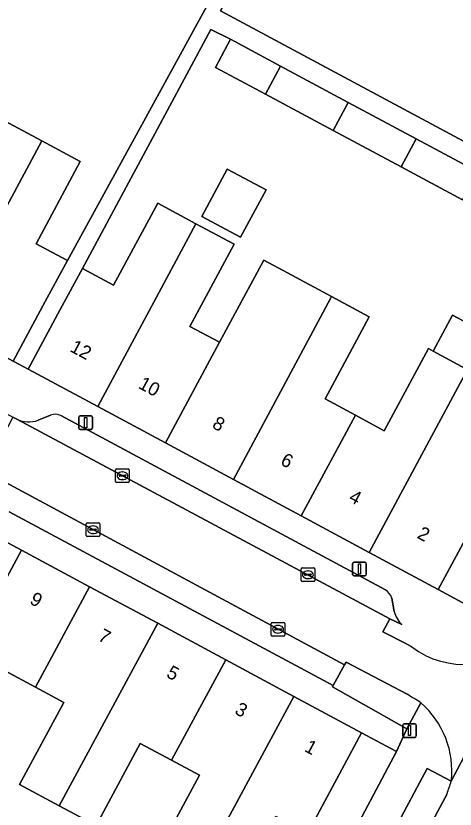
# Model space of a CAD drawing. Extents: x 159262 to 160143, y 383399 to 384319.
# Drawn here: x 159889 to 159921.4, y 383816.3 to 383874.8 of the extents above; entities that cross this region are included whole.
import ezdxf

# ---------------------------------------------------------------- set-up
doc = ezdxf.new("R2010")
doc.units = 0
for name, color, linetype in [('IMGEO_Erf', 7, 'Continuous'), ('IMGEO_Groenvoorziening', 7, 'Continuous'), ('IMGEO_Kolk', 7, 'Continuous'), ('IMGEO_Lichtmast', 7, 'Continuous'), ('IMGEO_Pand', 7, 'Continuous'), ('IMGEO_Pand_nummerreeks', 7, 'Continuous'), ('IMGEO_Parkeervlak_open', 7, 'Continuous'), ('IMGEO_Rijbaan_lokaal_open', 7, 'Continuous'), ('IMGEO_Voetpad_open', 7, 'Continuous')]:
    doc.layers.add(name, color=color, linetype=linetype)

msp = doc.modelspace()

# ---------------------------------------------------------------- linework, layer by layer
at = {"layer": 'IMGEO_Erf'}
for points in [[(159909.548, 383885.447), (159904.065, 383875.23), (159927.395, 383862.71), (159928.621, 383864.996), (159923.512, 383867.736), (159925.028, 383870.561), (159926.458, 383873.225), (159931.611, 383870.461), (159932.921, 383872.903)], [(159905.549, 383858.51), (159902.691, 383860.048), (159904.575, 383863.548), (159907.433, 383862.01)], [(159917.055, 383820.574), (159914.461, 383821.96), (159910.498, 383814.534), (159908.155, 383815.782), (159904.902, 383809.733), (159900.891, 383802.274), (159903.358, 383800.95), (159901.765, 383797.983), (159904.335, 383796.618)]]:
    msp.add_lwpolyline(points, close=True, dxfattribs=at)
for points in [[(159873.658, 383874.885), (159870.402, 383868.825), (159872.661, 383867.612), (159875.042, 383872.055), (159877.256, 383870.868), (159878.125, 383872.486), (159880.905, 383870.991), (159883.745, 383869.465), (159880.489, 383863.405), (159882.654, 383862.242), (159884.857, 383861.057), (159888.114, 383867.117), (159890.899, 383865.62), (159893.743, 383864.092), (159890.486, 383858.032), (159892.79, 383856.809), (159904.193, 383877.652)], [(159921.915, 383861.273), (159917.393, 383863.698), (159912.383, 383866.385), (159907.381, 383869.068), (159903.698, 383871.043), (159904.81, 383873.116), (159903.366, 383873.832), (159893.897, 383856.219), (159896.191, 383854.969), (159899.449, 383861.027), (159902.259, 383859.516), (159905.085, 383857.995), (159901.826, 383851.937), (159904.01, 383850.763), (159907.258, 383856.823), (159909.012, 383855.883), (159912.264, 383854.133), (159915.035, 383852.642), (159911.777, 383846.584), (159914.014, 383845.379), (159916.136, 383844.238), (159919.395, 383850.296), (159919.735, 383850.113), (159921.166, 383852.773), (159923.577, 383851.476)], [(159924.107, 383839.959), (159920.111, 383832.524), (159922.785, 383831.084)], [(159899.258, 383812.769), (159902.516, 383818.828), (159900.471, 383819.928), (159898.165, 383821.167), (159894.908, 383815.108), (159892.192, 383816.567), (159889.272, 383818.138), (159892.53, 383824.197), (159890.438, 383825.321), (159888.163, 383826.545), (159884.905, 383820.486), (159882.159, 383821.962), (159879.293, 383823.502), (159882.545, 383829.552), (159880.248, 383830.787), (159871.294, 383814.131)]]:
    msp.add_lwpolyline(points, dxfattribs=at)
at = {"layer": 'IMGEO_Groenvoorziening'}
for points in [[(159913.325, 383827.179), (159913.206, 383826.962), (159912.378, 383825.451), (159912.321, 383825.347), (159917.816, 383822.24), (159918.843, 383824.178)], [(159917.827, 383824.801), (159913.325, 383827.179)], [(159921.075, 383818.384), (159919.299, 383819.325), (159916.438, 383813.949), (159916.513, 383813.63)], [(159918.477, 383813.146), (159920.767, 383817.458)]]:
    msp.add_lwpolyline(points, dxfattribs=at)
for centre, radius, start, end in [((159828.558, 383678.08), 171.744, 58.28503, 58.68263), ((159895.45, 383826.393), 26.848, 340.56081, 342.64356)]:
    msp.add_arc(centre, radius, start, end, dxfattribs=at)
at = {"layer": 'IMGEO_Kolk'}
for p, q in [((159896.348, 383840.495), (159896.348, 383841.347)), ((159896.423, 383841.421), (159897.275, 383841.421)), ((159896.836, 383841.201), (159896.861, 383841.201)), ((159897.349, 383841.347), (159897.349, 383840.495)), ((159896.607, 383840.915), (159896.607, 383840.927)), ((159897.045, 383840.878), (159896.647, 383840.878)), ((159896.65, 383840.964), (159897.048, 383840.964)), ((159896.859, 383840.641), (159896.834, 383840.641)), ((159897.091, 383840.927), (159897.091, 383840.915)), ((159897.275, 383840.421), (159896.423, 383840.421)), ((159894.177, 383836.513), (159894.177, 383837.365)), ((159894.252, 383837.439), (159895.104, 383837.439)), ((159894.665, 383837.219), (159894.69, 383837.219)), ((159895.178, 383837.365), (159895.178, 383836.513)), ((159894.436, 383836.933), (159894.436, 383836.945)), ((159894.874, 383836.896), (159894.476, 383836.896)), ((159894.479, 383836.982), (159894.877, 383836.982)), ((159894.688, 383836.659), (159894.663, 383836.659)), ((159894.92, 383836.945), (159894.92, 383836.933)), ((159895.104, 383836.439), (159894.252, 383836.439)), ((159910.014, 383833.192), (159910.014, 383834.044)), ((159910.089, 383834.118), (159910.941, 383834.118)), ((159910.273, 383833.612), (159910.273, 383833.624)), ((159910.316, 383833.661), (159910.714, 383833.661)), ((159910.502, 383833.898), (159910.527, 383833.898)), ((159910.757, 383833.624), (159910.757, 383833.612)), ((159911.015, 383834.044), (159911.015, 383833.192)), ((159910.941, 383833.118), (159910.089, 383833.118)), ((159910.711, 383833.575), (159910.313, 383833.575)), ((159910.525, 383833.338), (159910.5, 383833.338)), ((159907.894, 383830.092), (159908.746, 383830.092)), ((159907.819, 383829.166), (159907.819, 383830.018)), ((159908.078, 383829.586), (159908.078, 383829.598)), ((159908.516, 383829.549), (159908.118, 383829.549)), ((159908.121, 383829.635), (159908.519, 383829.635)), ((159908.307, 383829.872), (159908.332, 383829.872)), ((159908.562, 383829.598), (159908.562, 383829.586)), ((159908.82, 383830.018), (159908.82, 383829.166)), ((159908.746, 383829.092), (159907.894, 383829.092)), ((159908.33, 383829.312), (159908.305, 383829.312))]:
    msp.add_line(p, q, dxfattribs=at)
for points in [[(159896.348, 383840.495), (159896.348, 383841.347)], [(159896.423, 383841.421), (159897.275, 383841.421)], [(159897.349, 383841.347), (159897.349, 383840.495)], [(159897.275, 383840.421), (159896.423, 383840.421)], [(159894.177, 383836.513), (159894.177, 383837.365)], [(159894.252, 383837.439), (159895.104, 383837.439)], [(159895.178, 383837.365), (159895.178, 383836.513)], [(159895.104, 383836.439), (159894.252, 383836.439)], [(159910.014, 383833.192), (159910.014, 383834.044)], [(159910.089, 383834.118), (159910.941, 383834.118)], [(159911.015, 383834.044), (159911.015, 383833.192)], [(159910.941, 383833.118), (159910.089, 383833.118)], [(159907.894, 383830.092), (159908.746, 383830.092)], [(159907.819, 383829.166), (159907.819, 383830.018)], [(159908.82, 383830.018), (159908.82, 383829.166)], [(159908.746, 383829.092), (159907.894, 383829.092)]]:
    msp.add_lwpolyline(points, dxfattribs=at)
for centre, radius, start, end in [((159896.425, 383841.345), 0.0765, 91.55205, 178.44795), ((159896.425, 383841.345), 0.0765, 91.55205, 178.44795), ((159897.273, 383841.345), 0.0765, 1.55205, 88.44795), ((159897.273, 383841.345), 0.0765, 1.55205, 88.44795), ((159896.647, 383840.924), 0.0403, 85.87752, 175.75265), ((159896.644, 383840.914), 0.0366, 178.93798, 274.71019), ((159897.048, 383840.921), 0.043, 264.86636, 352.45326), ((159897.052, 383840.926), 0.0386, 1.73085, 96.63898), ((159896.425, 383840.497), 0.0765, 181.55205, 268.44795), ((159896.425, 383840.497), 0.0765, 181.55205, 268.44795), ((159897.273, 383840.497), 0.0765, 271.55205, 358.44795), ((159897.273, 383840.497), 0.0765, 271.55205, 358.44795), ((159894.254, 383837.363), 0.0765, 91.55205, 178.44795), ((159894.254, 383837.363), 0.0765, 91.55205, 178.44795), ((159895.102, 383837.363), 0.0765, 1.55205, 88.44795), ((159895.102, 383837.363), 0.0765, 1.55205, 88.44795), ((159894.254, 383836.515), 0.0765, 181.55205, 268.44795), ((159894.254, 383836.515), 0.0765, 181.55205, 268.44795), ((159894.476, 383836.942), 0.0403, 85.87752, 175.75265), ((159894.473, 383836.932), 0.0366, 178.93798, 274.71019), ((159894.877, 383836.939), 0.043, 264.86636, 352.45326), ((159894.881, 383836.944), 0.0386, 1.73085, 96.63898), ((159895.102, 383836.515), 0.0765, 271.55205, 358.44795), ((159895.102, 383836.515), 0.0765, 271.55205, 358.44795), ((159910.091, 383834.042), 0.0765, 91.55205, 178.44795), ((159910.091, 383834.042), 0.0765, 91.55205, 178.44795), ((159910.313, 383833.621), 0.0403, 85.87752, 175.75265), ((159910.31, 383833.611), 0.0366, 178.93798, 274.71019), ((159910.714, 383833.618), 0.043, 264.86636, 352.45326), ((159910.718, 383833.623), 0.0386, 1.73085, 96.63898), ((159910.939, 383834.042), 0.0765, 1.55205, 88.44795), ((159910.939, 383834.042), 0.0765, 1.55205, 88.44795), ((159910.091, 383833.194), 0.0765, 181.55205, 268.44795), ((159910.091, 383833.194), 0.0765, 181.55205, 268.44795), ((159910.939, 383833.194), 0.0765, 271.55205, 358.44795), ((159910.939, 383833.194), 0.0765, 271.55205, 358.44795), ((159907.896, 383830.016), 0.0765, 91.55205, 178.44795), ((159907.896, 383830.016), 0.0765, 91.55205, 178.44795), ((159908.744, 383830.016), 0.0765, 1.55205, 88.44795), ((159908.744, 383830.016), 0.0765, 1.55205, 88.44795), ((159908.118, 383829.595), 0.0403, 85.87752, 175.75265), ((159908.115, 383829.585), 0.0366, 178.93798, 274.71019), ((159908.519, 383829.592), 0.043, 264.86636, 352.45326), ((159908.523, 383829.597), 0.0386, 1.73085, 96.63898), ((159907.896, 383829.168), 0.0765, 181.55205, 268.44795), ((159907.896, 383829.168), 0.0765, 181.55205, 268.44795), ((159908.744, 383829.168), 0.0765, 271.55205, 358.44795), ((159908.744, 383829.168), 0.0765, 271.55205, 358.44795)]:
    msp.add_arc(centre, radius, start, end, dxfattribs=at)
for centre, major_axis, ratio, start_param, end_param in [((159896.835, 383840.921), (-0.387, 0.002), 0.722429, 4.712389, 7.853982), ((159896.86, 383840.921), (-0.39, 0.002), 0.717154, 1.570796, 4.712389), ((159894.664, 383836.939), (-0.387, 0.002), 0.722429, 4.712389, 7.853982), ((159894.689, 383836.939), (-0.39, 0.002), 0.717154, 1.570796, 4.712389), ((159910.501, 383833.618), (-0.387, 0.002), 0.722429, 4.712389, 7.853982), ((159910.526, 383833.618), (-0.39, 0.002), 0.717154, 1.570796, 4.712389), ((159908.306, 383829.592), (-0.387, 0.002), 0.722429, 4.712389, 7.853982), ((159908.331, 383829.592), (-0.39, 0.002), 0.717154, 1.570796, 4.712389)]:
    msp.add_ellipse(centre, major_axis=major_axis, ratio=ratio, start_param=start_param, end_param=end_param, dxfattribs=at)
at = {"layer": 'IMGEO_Lichtmast'}
for p, q in [((159893.743, 383845.338), (159894.533, 383845.338)), ((159894.533, 383845.338), (159893.743, 383845.338)), ((159893.643, 383844.438), (159893.643, 383845.238)), ((159893.643, 383845.238), (159893.643, 383844.438)), ((159894.633, 383845.238), (159894.633, 383844.438)), ((159894.633, 383844.438), (159894.633, 383845.238)), ((159894.533, 383844.338), (159893.743, 383844.338)), ((159893.743, 383844.338), (159894.533, 383844.338)), ((159913.813, 383833.64), (159913.813, 383834.44)), ((159913.813, 383834.44), (159913.813, 383833.64)), ((159913.913, 383834.54), (159914.703, 383834.54)), ((159914.703, 383834.54), (159913.913, 383834.54)), ((159914.803, 383834.44), (159914.803, 383833.64)), ((159914.803, 383833.64), (159914.803, 383834.44)), ((159914.703, 383833.54), (159913.913, 383833.54)), ((159913.913, 383833.54), (159914.703, 383833.54)), ((159917.501, 383821.721), (159917.501, 383822.521)), ((159917.501, 383822.521), (159917.501, 383821.721)), ((159917.601, 383822.621), (159918.391, 383822.621)), ((159918.391, 383822.621), (159917.601, 383822.621)), ((159918.491, 383822.521), (159918.491, 383821.721)), ((159918.491, 383821.721), (159918.491, 383822.521)), ((159918.391, 383821.621), (159917.601, 383821.621)), ((159917.601, 383821.621), (159918.391, 383821.621))]:
    msp.add_line(p, q, dxfattribs=at)
for points in [[(159894.063, 383845.213), (159894.213, 383845.213), (159894.213, 383844.463), (159894.063, 383844.463), (159894.063, 383845.213)], [(159914.233, 383834.415), (159914.383, 383834.415), (159914.383, 383833.665), (159914.233, 383833.665), (159914.233, 383834.415)], [(159917.921, 383822.496), (159918.071, 383822.496), (159918.071, 383821.746), (159917.921, 383821.746), (159917.921, 383822.496)]]:
    msp.add_lwpolyline(points, dxfattribs=at)
for centre, start, end in [((159893.743, 383845.238), 90, 180), ((159893.743, 383845.238), 90, 180), ((159894.533, 383845.238), 0, 90), ((159894.533, 383845.238), 360, 90), ((159893.743, 383844.438), 180, 270), ((159893.743, 383844.438), 180, 270), ((159894.533, 383844.438), 270, 0), ((159894.533, 383844.438), 270, 0), ((159913.913, 383834.44), 90, 180), ((159913.913, 383834.44), 90, 180), ((159914.703, 383834.44), 0, 90), ((159914.703, 383834.44), 360, 90), ((159913.913, 383833.64), 180, 270), ((159913.913, 383833.64), 180, 270), ((159914.703, 383833.64), 270, 0), ((159914.703, 383833.64), 270, 0), ((159917.601, 383822.521), 90, 180), ((159917.601, 383822.521), 90, 180), ((159918.391, 383822.521), 0, 90), ((159918.391, 383822.521), 360, 90), ((159917.601, 383821.721), 180, 270), ((159917.601, 383821.721), 180, 270), ((159918.391, 383821.721), 270, 0), ((159918.391, 383821.721), 270, 0)]:
    msp.add_arc(centre, 0.1, start, end, dxfattribs=at)
at = {"layer": 'IMGEO_Pand'}
for points in [[(159908.492, 383871.141), (159904.81, 383873.116), (159903.698, 383871.043), (159907.381, 383869.068)], [(159908.492, 383871.141), (159907.381, 383869.068), (159912.383, 383866.385), (159913.494, 383868.458)], [(159913.494, 383868.458), (159912.383, 383866.385), (159917.393, 383863.698), (159918.504, 383865.771)], [(159890.899, 383865.62), (159888.114, 383867.117), (159884.857, 383861.057), (159882.654, 383862.242), (159878.674, 383854.813), (159883.67, 383852.127)], [(159918.504, 383865.771), (159917.393, 383863.698), (159921.915, 383861.273), (159923.027, 383863.346)], [(159890.486, 383858.032), (159893.743, 383864.092), (159890.899, 383865.62), (159883.67, 383852.127), (159888.807, 383849.364), (159891.161, 383853.78), (159892.79, 383856.809)], [(159902.691, 383860.048), (159905.549, 383858.51), (159907.433, 383862.01), (159904.575, 383863.548)], [(159902.259, 383859.516), (159899.449, 383861.027), (159896.191, 383854.969), (159893.897, 383856.219), (159892.268, 383853.189), (159889.903, 383848.788), (159895.027, 383846.029)], [(159901.826, 383851.937), (159905.085, 383857.995), (159902.259, 383859.516), (159895.027, 383846.029), (159900.029, 383843.337), (159904.01, 383850.763)], [(159912.19, 383853.996), (159912.264, 383854.133), (159909.012, 383855.883), (159907.258, 383856.823), (159904.01, 383850.763), (159900.029, 383843.337), (159905.03, 383840.644)], [(159911.777, 383846.584), (159915.035, 383852.642), (159912.264, 383854.133), (159912.19, 383853.996), (159905.03, 383840.644), (159910.031, 383837.951), (159914.014, 383845.379)], [(159923.577, 383851.476), (159921.166, 383852.773), (159919.735, 383850.113), (159922.15, 383848.814)], [(159922.267, 383848.751), (159922.15, 383848.814), (159919.735, 383850.113), (159919.395, 383850.296), (159916.136, 383844.238), (159914.014, 383845.379), (159910.031, 383837.951), (159915.033, 383835.258)], [(159927.988, 383845.08), (159924.813, 383846.788), (159925.06, 383847.248), (159924.28, 383847.668), (159922.267, 383848.751), (159915.033, 383835.258), (159920.111, 383832.524), (159924.107, 383839.959), (159924.98, 383839.49)], [(159889.412, 383835.428), (159884.237, 383838.21), (159881.872, 383833.808), (159880.248, 383830.787), (159882.545, 383829.552), (159879.293, 383823.502), (159882.159, 383821.962)], [(159894.429, 383832.73), (159889.412, 383835.428), (159882.159, 383821.962), (159884.905, 383820.486), (159888.163, 383826.545), (159890.438, 383825.321)], [(159899.446, 383830.033), (159894.429, 383832.73), (159890.438, 383825.321), (159892.53, 383824.197), (159889.272, 383818.138), (159892.192, 383816.567)], [(159904.462, 383827.336), (159899.446, 383830.033), (159892.192, 383816.567), (159894.908, 383815.108), (159898.165, 383821.167), (159900.471, 383819.928)], [(159909.479, 383824.639), (159904.462, 383827.336), (159900.471, 383819.928), (159902.516, 383818.828), (159899.258, 383812.769), (159900.5, 383812.101), (159902.022, 383811.283), (159902.225, 383811.174)], [(159914.461, 383821.96), (159909.479, 383824.639), (159902.225, 383811.174), (159904.902, 383809.733), (159908.155, 383815.782), (159910.498, 383814.534)]]:
    msp.add_lwpolyline(points, close=True, dxfattribs=at)
at = {"layer": 'IMGEO_Parkeervlak_open'}
for points in [[(159891.547, 383845.393), (159890.628, 383845.022)], [(159916.229, 383832.499), (159892.317, 383845.353)], [(159889.056, 383845.096), (159916.565, 383830.352), (159917.442, 383829.942)], [(159888.497, 383838.27), (159912.378, 383825.451), (159913.206, 383826.962), (159886.911, 383841.123)], [(159916.877, 383830.907), (159916.69, 383831.9)]]:
    msp.add_lwpolyline(points, dxfattribs=at)
for centre, radius, start, end in [((159891.885, 383844.462), 0.991, 64.12112, 109.93141), ((159889.925, 383846.825), 1.935, 243.31364, 291.29608), ((159915.678, 383831.598), 1.057, 16.62401, 58.54091), ((159918.678, 383831.313), 1.846, 192.71603, 227.98126)]:
    msp.add_arc(centre, radius, start, end, dxfattribs=at)
at = {"layer": 'IMGEO_Rijbaan_lokaal_open'}
for points in [[(159889.056, 383845.096), (159888.78, 383845.246), (159886.675, 383841.252), (159886.911, 383841.123), (159913.206, 383826.962), (159913.325, 383827.179), (159917.827, 383824.801)], [(159918.165, 383828.297), (159917.676, 383828.564), (159916.046, 383829.409), (159916.565, 383830.352), (159889.056, 383845.096)], [(159926.669, 383829.015), (159921.075, 383818.384)], [(159921.075, 383818.384), (159926.669, 383829.015)], [(159920.767, 383817.458), (159918.477, 383813.146), (159916.294, 383809.074), (159919.212, 383807.655), (159921.342, 383811.65), (159923.014, 383814.764)]]:
    msp.add_lwpolyline(points, dxfattribs=at)
for centre, radius, start, end in [((159922.019, 383833.372), 6.373, 232.79046, 316.86171), ((159828.558, 383678.08), 171.744, 58.28503, 58.68263), ((159914.446, 383819.157), 6.674, 353.34522, 48.79075), ((159895.45, 383826.393), 26.848, 340.56081, 342.64356)]:
    msp.add_arc(centre, radius, start, end, dxfattribs=at)
at = {"layer": 'IMGEO_Voetpad_open'}
for points in [[(159927.395, 383862.71), (159904.065, 383875.23), (159909.548, 383885.447), (159932.921, 383872.903)], [(159904.193, 383877.652), (159892.79, 383856.809), (159891.161, 383853.78), (159888.807, 383849.364), (159889.903, 383848.788), (159892.268, 383853.189), (159893.897, 383856.219), (159903.366, 383873.832), (159904.81, 383873.116), (159908.492, 383871.141), (159913.494, 383868.458), (159918.504, 383865.771), (159923.027, 383863.346)], [(159900.029, 383843.337), (159895.027, 383846.029), (159889.903, 383848.788), (159888.807, 383849.364), (159883.67, 383852.127), (159878.674, 383854.813), (159873.678, 383857.5), (159868.682, 383860.186), (159863.575, 383862.933), (159862.494, 383863.516), (159843.313, 383873.858), (159823.801, 383868.486), (159825.103, 383863.552), (159825.597, 383863.637), (159825.844, 383862.726), (159827.864, 383863.295), (159826.716, 383867.62), (159842.848, 383872.034), (159858.979, 383863.311), (159858.117, 383861.754), (159860.012, 383860.749), (159862.1, 383859.594)], [(159859.758, 383855.756), (159857.844, 383856.752), (159856.103, 383853.317), (159882.827, 383838.967), (159884.237, 383838.21), (159889.412, 383835.428), (159894.429, 383832.73), (159899.446, 383830.033), (159904.462, 383827.336), (159909.479, 383824.639), (159914.461, 383821.96), (159917.055, 383820.574), (159917.816, 383822.24), (159912.321, 383825.347), (159912.378, 383825.451), (159888.497, 383838.27)], [(159886.416, 383846.531), (159888.78, 383845.246), (159889.056, 383845.096)], [(159890.628, 383845.022), (159891.547, 383845.393)], [(159892.317, 383845.353), (159916.229, 383832.499)], [(159926.669, 383829.015), (159924.973, 383830.037), (159922.785, 383831.084), (159920.111, 383832.524), (159915.033, 383835.258), (159910.031, 383837.951), (159905.03, 383840.644), (159900.029, 383843.337)], [(159916.69, 383831.9), (159916.877, 383830.907)], [(159917.442, 383829.942), (159916.565, 383830.352), (159916.046, 383829.409), (159917.676, 383828.564), (159918.165, 383828.297)], [(159918.843, 383824.178), (159917.816, 383822.24), (159917.055, 383820.574), (159904.335, 383796.618), (159903.608, 383795.249), (159900.864, 383790.126), (159898.121, 383785.007), (159897.561, 383783.968), (159899.548, 383778.523), (159901.494, 383773.189), (159903.441, 383767.855), (159905.388, 383762.521), (159907.333, 383757.187), (159909.321, 383751.741)], [(159916.513, 383813.63), (159916.438, 383813.949), (159919.299, 383819.325), (159921.075, 383818.384)]]:
    msp.add_lwpolyline(points, dxfattribs=at)
for centre, radius, start, end in [((159891.885, 383844.462), 0.991, 64.12112, 109.93141), ((159889.925, 383846.825), 1.935, 243.31364, 291.29608), ((159915.678, 383831.598), 1.057, 16.62401, 58.54091), ((159918.678, 383831.313), 1.846, 192.71603, 227.98126), ((159922.019, 383833.372), 6.373, 232.79046, 316.86171), ((159914.446, 383819.157), 6.674, 353.34522, 48.79075)]:
    msp.add_arc(centre, radius, start, end, dxfattribs=at)

# ---------------------------------------------------------------- texts
at = {"layer": 'IMGEO_Pand_nummerreeks'}
for s, rotation, p in [('12', 331.71307, (159892.909, 383850.133)), ('10', 331.71307, (159897.949, 383847.42)), ('8', 331.71307, (159903.392, 383844.493)), ('6', 331.71307, (159908.424, 383841.785)), ('4', 331.71307, (159913.459, 383839.075)), ('2', 331.71307, (159918.493, 383836.365)), ('9', 331.73026, (159889.941, 383831.526)), ('7', 331.73026, (159894.979, 383828.816)), ('5', 331.73026, (159900.017, 383826.107)), ('3', 331.73026, (159905.055, 383823.397)), ('1', 331.73026, (159910.193, 383820.634))]:
    msp.add_text(s, height=1, rotation=rotation, dxfattribs=at).set_placement(p)

doc.saveas('drawing.dxf')
